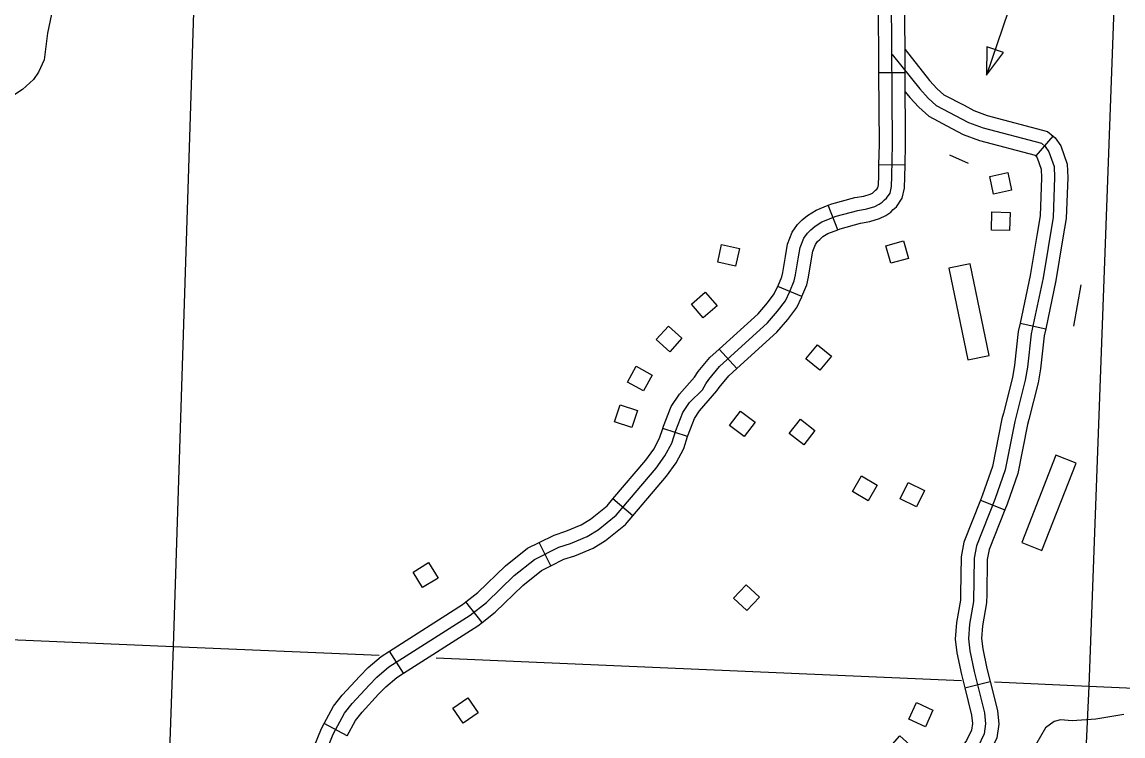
# Model space of a CAD drawing. Extents: x 653372 to 905732, y 627442 to 787275.
# Drawn here: x 832426 to 838735, y 651420 to 655514 of the extents above; entities that cross this region are included whole.
import ezdxf

# ---------------------------------------------------------------- set-up
doc = ezdxf.new("R2010")
doc.units = 0
for name, color, linetype in [('Level 32', 7, 'Continuous'), ('Level 35', 7, 'Continuous'), ('Level 45', 7, 'Continuous'), ('Level 5', 7, 'Continuous'), ('Level 56', 7, 'Continuous'), ('Level 57', 7, 'Continuous')]:
    doc.layers.add(name, color=color, linetype=linetype)

msp = doc.modelspace()

# ---------------------------------------------------------------- linework, layer by layer
at = {"layer": 'Level 32'}
for p, q in [((837486.5, 655223.1), (837336.5, 655222.2)), ((837486.6, 654693.1), (837336.6, 654696.3)), ((837100.6, 654323.7), (837046.3, 654463.5)), ((836894.4, 653939.6), (836756.4, 653998.3)), ((836521.9, 653527.6), (836420.8, 653638.5)), ((836240.1, 653136.8), (836097.5, 653183.1)), ((835925.6, 652682.7), (835811.5, 652780.1)), ((835456.2, 652395.9), (835389.1, 652530.1)), ((835062.4, 652070.9), (834969.8, 652189)), ((834612.5, 651781), (834531.9, 651907.6)), ((834289.5, 651420.4), (834157.4, 651491.4))]:
    msp.add_line(p, q, dxfattribs=at)
for points in [[(837336.5, 655222.2), (837333.7, 655649.5), (837332.8, 655749.9)], [(837486.5, 655223.1), (837483.7, 655650.7), (837482.8, 655751.3)], [(834168.6, 651330.8), (834209.8, 651430.6), (834274.6, 651551.1), (834317.6, 651606.4), (834415.4, 651712.4), (834460, 651757.7), (834528.8, 651816.7), (834994.1, 652112.7), (835088, 652186.3), (835246.9, 652339.9), (835363.1, 652433.2), (835502.8, 652503.1), (835568.9, 652524.1), (835664.3, 652563.7), (835726.7, 652602.7), (835830.8, 652687.2), (836060.2, 652955.8), (836109.7, 653026.2), (836149, 653098.8), (836172.6, 653171.5), (836212.4, 653275.9), (836250.8, 653332.9), (836325.7, 653406.1), (836343.5, 653438.8), (836361.1, 653464.3), (836422.2, 653538.2), (836697.4, 653789.3), (836756, 653856.4), (836800.7, 653916.3), (836825.2, 653968.3), (836851.5, 654030.3), (836858.7, 654064.9), (836874.4, 654157), (836884.7, 654220.6), (836906.3, 654274.9), (836926.3, 654304.2), (836946.7, 654323.4), (836971, 654344.1), (837010, 654369), (837090.5, 654400.2), (837214.7, 654434.4), (837267, 654443.5), (837312.5, 654457.5), (837338.1, 654469), (837354.5, 654481.5), (837367.9, 654494.8), (837380.5, 654505.2), (837399.7, 654533.7), (837407.7, 654571.7), (837410.2, 654630), (837414.2, 654813.5), (837408.7, 655650.1)], [(837336.6, 654696.3), (837339.2, 654814.1), (837336.5, 655222.2)], [(837486.6, 654693.1), (837489.2, 654813), (837486.5, 655223.1)], [(837046.3, 654463.5), (837066.9, 654471.5), (837198.2, 654507.7), (837249.5, 654516.6), (837286.1, 654527.8), (837299.5, 654533.9), (837305.1, 654538.1), (837317.5, 654550.5), (837324.4, 654556.1), (837329.3, 654563.5), (837333, 654581.1), (837335.3, 654632.4), (837336.6, 654696.3)], [(837100.6, 654323.7), (837114.1, 654328.9), (837231.1, 654361.1), (837284.5, 654370.5), (837338.9, 654387.1), (837376.6, 654404.1), (837403.9, 654424.8), (837418.4, 654439.2), (837436.6, 654454.2), (837470, 654503.9), (837482.4, 654562.3), (837485.2, 654627.6), (837486.6, 654693.1)], [(836756.4, 653998.3), (836779.6, 654052.8), (836784.9, 654078.8), (836800.4, 654169.4), (836812, 654240.7), (836839.6, 654310.3), (836868.9, 654353.2), (836896.7, 654379.3), (836926.4, 654404.6), (836976, 654436.2), (837046.3, 654463.5)], [(836894.4, 653939.6), (836923.4, 654007.8), (836932.4, 654051), (836948.4, 654144.7), (836957.5, 654200.6), (836972.9, 654239.5), (836983.6, 654255.1), (836996.8, 654267.6), (837015.7, 654283.7), (837044.1, 654301.8), (837100.6, 654323.7)], [(836420.8, 653638.5), (836643.7, 653841.8), (836697.6, 653903.5), (836736, 653955), (836756.7, 653999), (836756.4, 653998.2)], [(836521.9, 653527.6), (836751.1, 653736.7), (836814.4, 653809.2), (836865.3, 653877.5), (836893.6, 653937.7), (836894.5, 653939.7)], [(836097.5, 653183.1), (836101.8, 653196.5), (836145.4, 653310.7), (836192.9, 653381.2), (836279.5, 653478.1), (836301.2, 653509.6), (836367.8, 653590.1), (836420.8, 653638.5)], [(836240.1, 653136.8), (836243.3, 653146.6), (836279.4, 653241.1), (836308.7, 653284.6), (836407.5, 653399.5), (836421, 653419), (836476.6, 653486.4), (836521.9, 653527.6)], [(835811.5, 652780.1), (836000.9, 653001.8), (836045.8, 653065.8), (836079.7, 653128.4), (836097.5, 653183.1)], [(835925.6, 652682.7), (836119.5, 652909.8), (836173.6, 652986.7), (836218.2, 653069.1), (836240.1, 653136.8)], [(835389.1, 652530.1), (835474.5, 652572.8), (835543.2, 652594.6), (835629.8, 652630.6), (835683, 652663.9), (835778.2, 652741.1), (835811.5, 652780.1)], [(835456.2, 652395.9), (835531.1, 652433.4), (835594.7, 652453.6), (835698.8, 652496.8), (835770.4, 652541.6), (835883.3, 652633.3), (835925.6, 652682.7)], [(834969.8, 652189), (835038.7, 652242.9), (835197.3, 652396.3), (835322.4, 652496.7), (835389.1, 652530.1)], [(835062.4, 652070.9), (835137.3, 652129.7), (835296.6, 652283.6), (835403.8, 652369.7), (835456.2, 652395.9)], [(834531.9, 651907.6), (834950.7, 652174), (834969.8, 652189)], [(834612.5, 651781), (835037.5, 652051.4), (835062.4, 652070.9)], [(834157.4, 651491.4), (834211.5, 651592.1), (834260.3, 651655), (834361.1, 651764.1), (834408.8, 651812.5), (834484, 651877.1), (834531.9, 651907.6)], [(834289.5, 651420.4), (834337.7, 651510.1), (834374.8, 651557.9), (834469.7, 651660.6), (834511.3, 651702.8), (834573.5, 651756.3), (834612.5, 651781)], [(834005.6, 650945.6), (833945.7, 650973.5), (833926, 651003.4), (833919.7, 651041.8), (833925.6, 651087.6), (833943.6, 651126.4), (833978.9, 651173.5), (833995.2, 651194.8), (834030.9, 651236.1), (834068.5, 651293.4), (834099.9, 651361), (834142, 651462.8), (834157.4, 651491.4)]]:
    msp.add_lwpolyline(points, dxfattribs=at)
at = {"layer": 'Level 35'}
for points in [[(832864.5, 656013.7), (832874.5, 655950.3), (832871.7, 655902.4), (832852.1, 655857.7), (832826.6, 655821), (832798.3, 655799.5), (832724.1, 655771.6), (832675.8, 655745.3), (832645.4, 655712.7), (832602.7, 655596.4), (832571.5, 655450.8), (832553.1, 655297), (832520.1, 655227.5), (832492.5, 655183.9), (832428.8, 655127.9)], [(832428.8, 655127.9), (832340.8, 655070.2), (832256.3, 654961.4), (832053.4, 654748.5), (831981, 654687.3), (831939.3, 654617.3), (831878.8, 654432.9), (831837.2, 654250), (831772.7, 654106.6), (831601.7, 653812.9), (831543.7, 653650.4), (831502.9, 653456.5), (831505.4, 653358.4), (831519, 653268.1), (831561.8, 653106.1), (831675.1, 652816.3), (831727.4, 652713), (831795.7, 652613.3), (831858, 652555.8), (831914.1, 652486.4), (832104.8, 652216.7), (832164.9, 652108.2), (832231.2, 651892.6)], [(838740.3, 651543.1), (838578.3, 651516.5), (838442.5, 651506.6), (838376.8, 651513.6), (838340.8, 651503.1), (838291.3, 651467.9), (838233, 651368.7)]]:
    msp.add_lwpolyline(points, dxfattribs=at)
at = {"layer": 'Level 45'}
for p, q in [((838237.2, 654746.2), (838334.6, 654860.2)), ((838145, 653786.9), (838291.8, 653755.8)), ((837918, 652771.9), (838057.3, 652716.3)), ((837827.7, 651696.5), (837973.2, 651732.9))]:
    msp.add_line(p, q, dxfattribs=at)
for points in [[(837485.7, 655355.9), (837626.8, 655179.8), (837670.8, 655131.5), (837708.3, 655097.6), (837823.7, 655036.8)], [(837411.4, 655328.6), (837569.7, 655131.1), (837617.8, 655078.3), (837665, 655035.6), (837848.9, 654938.8), (837934.2, 654907.5), (838266.9, 654819.4), (838289.5, 654800.1), (838310, 654770.8), (838339.6, 654685.3), (838342.6, 654622.2), (838334.1, 654395.3), (838276.8, 654047), (838209, 653727), (838188.1, 653536.2), (838174.9, 653460.4), (838114.4, 653223.3), (838060.2, 652946), (838000.7, 652776.9), (837894.8, 652511.4), (837881.8, 652440.6), (837877.9, 652191.5), (837854.9, 652061.9), (837848.6, 651977.9), (837857.5, 651908.8), (837881.6, 651790.4), (837940.7, 651553.4), (837947.7, 651490.3), (837938.8, 651432.4), (837903.8, 651356.9)], [(837487.2, 655114.1), (837512.7, 655082.3), (837564.8, 655025.2), (837621.7, 654973.7), (837753.8, 654904.1)], [(837823.7, 655036.8), (837879.5, 655007.5), (837956.8, 654979.1), (838302.6, 654887.5), (838334.6, 654860.2)], [(837753.8, 654904.1), (837818.4, 654870.1), (837911.6, 654835.9), (838231.2, 654751.3), (838237.2, 654746.2)], [(838334.6, 654860.2), (838345.6, 654850.9), (838377.5, 654805.1), (838414, 654699.6), (838417.7, 654622.6), (838408.9, 654387.8), (838390.8, 654277.7)], [(838233.5, 654749.3), (838242.6, 654736.4), (838265.2, 654670.9), (838267.6, 654621.8), (838259.3, 654402.8), (838242.8, 654302.1)], [(838242.8, 654302.1), (838203.1, 654060.9), (838145, 653786.9)], [(838390.8, 654277.7), (838350.5, 654033.2), (838291.8, 653755.8)], [(838145, 653786.9), (838134.8, 653738.9), (838113.8, 653546.7), (838101.5, 653476.1), (838049.3, 653271.8)], [(838291.8, 653755.8), (838283.1, 653715.1), (838262.4, 653525.7), (838248.3, 653444.7), (838194.7, 653234.7)], [(838049.3, 653271.8), (838041.2, 653239.7), (837987.6, 652965.7), (837930.5, 652803.2), (837918, 652771.9)], [(838194.7, 653234.7), (838187.6, 653206.8), (838132.7, 652926.3), (838070.9, 652750.5), (838057.3, 652716.3)], [(837918, 652771.9), (837822.4, 652532.3), (837806.9, 652448), (837803.6, 652236.3)], [(838057.3, 652716.3), (837967.3, 652490.5), (837956.7, 652433.1), (837953.6, 652234)], [(837803.6, 652236.3), (837803, 652198.7), (837780.4, 652071.2), (837773.3, 651975.9), (837783.5, 651896.5), (837808.4, 651773.8), (837827.7, 651696.5)], [(837953.6, 652234), (837952.8, 652184.4), (837929.4, 652052.5), (837924, 651979.9), (837931.6, 651921), (837954.8, 651806.9), (837973.2, 651732.9)], [(837827.7, 651696.5), (837866.7, 651540.1), (837872.1, 651491.9), (837866.3, 651454.3), (837838.8, 651395.1), (837751.1, 651274.5)], [(837973.2, 651732.9), (838014.7, 651566.7), (838023.4, 651488.7), (838011.4, 651410.5), (837968.7, 651318.7), (837872.4, 651186.3)]]:
    msp.add_lwpolyline(points, dxfattribs=at)
at = {"layer": 'Level 5'}
for points in [[(838734.5, 656993.1), (838539.3, 651706.8)], [(833294.6, 651934.2), (833428.6, 656107.5)], [(828568.6, 652136.5), (833294.6, 651934.2)], [(833240.9, 650408.8), (833294.6, 651934.2)], [(833294.6, 651934.2), (834473.6, 651883.1)], [(834799, 651869), (837809.5, 651738.5)], [(837997.7, 651730.3), (838539.3, 651706.8)], [(838539.3, 651706.8), (838432, 649415.6)], [(838539.3, 651706.8), (841052.4, 651595.6)]]:
    msp.add_lwpolyline(points, dxfattribs=at)
at = {"layer": 'Level 56'}
for points in [[(837993.6, 654527.6), (837971.9, 654629.4), (838074, 654651.1), (838095.7, 654549.3)], [(837980.5, 654321.4), (837983.7, 654425.5), (838088, 654422.3), (838084.9, 654318.3)], [(836412.3, 654137), (836434.6, 654238.7), (836536.6, 654216.3), (836514.3, 654114.6)], [(837404.1, 654131.1), (837376.4, 654231.4), (837477, 654259.3), (837504.8, 654159)], [(836329.7, 653818.2), (836261.6, 653896.9), (836340.5, 653965.2), (836408.6, 653886.6)], [(836138, 653623.7), (836060.4, 653693.2), (836130.1, 653771), (836207.6, 653701.5)], [(836917.6, 653583.5), (836983.4, 653664.2), (837064.3, 653598.2), (836998.5, 653517.5)], [(835895.3, 653449.3), (835945.4, 653540.5), (836036.9, 653490.3), (835986.8, 653399.1)], [(835821.5, 653221), (835853.9, 653319.9), (835953.1, 653287.3), (835920.6, 653188.4)], [(836480.8, 653200.7), (836543.8, 653283.6), (836626.9, 653220.4), (836564, 653137.5)], [(836822.6, 653154.6), (836886.4, 653236.9), (836968.9, 653172.8), (836905, 653090.6)], [(837184.1, 652822.7), (837237.1, 652912.3), (837327, 652859.1), (837274, 652769.5)], [(837458.2, 652780.4), (837504, 652873.9), (837597.8, 652827.9), (837551.9, 652734.5)], [(834667.1, 652360.4), (834755.8, 652415), (834810.5, 652326.1), (834721.9, 652271.5)], [(836503.8, 652211.1), (836574.9, 652287.2), (836651.2, 652215.9), (836580.2, 652139.8)], [(834894.7, 651580.3), (834980.6, 651639.1), (835039.5, 651553), (834953.6, 651494.2)], [(837507.5, 651517.3), (837551, 651611.8), (837645.8, 651568.1), (837602.3, 651473.5)], [(837387.3, 651342.8), (837456.3, 651420.7), (837534.5, 651351.5), (837465.5, 651273.6)]]:
    msp.add_lwpolyline(points, close=True, dxfattribs=at)
msp.add_lwpolyline([(838494, 654007.3), (838450.9, 653769.5)], dxfattribs=at)
at = {"layer": 'Level 57'}
for p, q in [((837859.2, 654128), (837736.8, 654102.7)), ((837736.8, 654102.7), (837845.8, 653576.4)), ((837968.2, 653601.7), (837859.2, 654128)), ((837845.8, 653576.4), (837968.2, 653601.7)), ((838350, 653030.1), (838154.1, 652529.6)), ((838466.4, 652984.6), (838350, 653030.1)), ((838270.5, 652484), (838466.4, 652984.6)), ((838154.1, 652529.6), (838270.5, 652484))]:
    msp.add_line(p, q, dxfattribs=at)
for points in [[(838138.6, 655756), (837952.9, 655210.3)], [(837740, 654753.4), (837848, 654705.8)]]:
    msp.add_lwpolyline(points, dxfattribs=at)
msp.add_lwpolyline([(838050.5, 655338.7), (837953.9, 655371.5), (837952.9, 655210.3)], close=True, dxfattribs=at)

doc.saveas('drawing.dxf')
